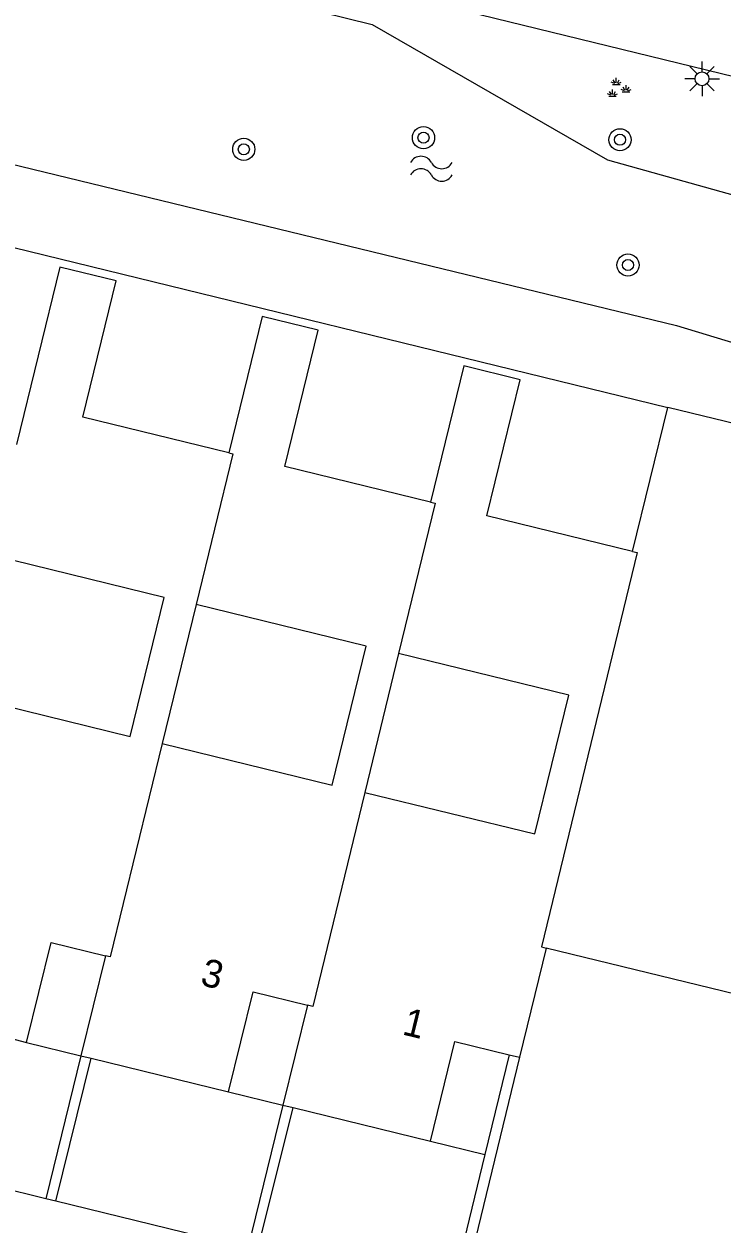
# Model space of a CAD drawing. Extents: x 128999 to 131010, y 395498 to 399007.
# Drawn here: x 129020.38 to 129045.56, y 397760.91 to 397804.18 of the extents above; entities that cross this region are included whole.
import ezdxf

# ---------------------------------------------------------------- set-up
doc = ezdxf.new("R2010")
doc.units = 0
for name, color, linetype in [('gg-afsc-erfafscheiding', 7, 'Continuous'), ('gg-afsc-muur', 7, 'Continuous'), ('gg-anno-huisnummerreeks BGT', 7, 'Continuous'), ('gg-bbg-gedigitaliseerde bebouwing', 7, 'Continuous'), ('gg-bbg-hoofdgebouw', 7, 'Continuous'), ('gg-bbg-luifel en loopbrug', 7, 'Continuous'), ('gg-bbg-tussenscheiding', 7, 'Continuous'), ('gg-knt-verharding', 7, 'Continuous'), ('gg-kntw-bovenkant insteek waterloop', 7, 'Continuous'), ('gt-symb-boom', 7, 'Continuous'), ('gt-symb-groenvak', 7, 'Continuous'), ('gt-symb-lichtmast', 7, 'Continuous'), ('gt-symb-watersymbool', 7, 'Continuous')]:
    doc.layers.add(name, color=color, linetype=linetype)

# ---------------------------------------------------------------- blocks, each defined once
blk = doc.blocks.new('gt0-BOOM')
at = {"layer": 'gt-symb-boom'}
for radius in [0.4, 0.2]:
    blk.add_circle((0, 0), radius, dxfattribs=at)
blk = doc.blocks.new('gt0-WA')
at = {"layer": 'gt-symb-watersymbool'}
for centre, start, end in [((-0.323, 0.022), 28.0725, 151.9275), ((0.427, 0.422), 208.0725, 331.9275), ((-0.323, -0.428), 28.0725, 151.9275), ((0.427, -0.028), 208.0725, 331.9275)]:
    blk.add_arc(centre, 0.425, start, end, dxfattribs=at)
blk = doc.blocks.new('gt0-GRVAK')
at = {"layer": 'gt-symb-groenvak'}
for p, q in [((-0.11, 0.189), (-0.228, 0.24)), ((-0.182, 0.153), (0.088, 0.153)), ((-0.091, 0.211), (-0.156, 0.322)), ((-0.047, 0.214), (-0.047, 0.393)), ((-0.004, 0.211), (0.061, 0.322)), ((0.015, 0.189), (0.133, 0.24)), ((0.262, -0.052), (0.197, 0.059)), ((0.305, -0.049), (0.305, 0.13)), ((0.349, -0.052), (0.414, 0.059)), ((-0.245, -0.228), (-0.363, -0.177)), ((-0.318, -0.264), (-0.047, -0.264)), ((-0.226, -0.206), (-0.291, -0.095)), ((-0.183, -0.203), (-0.183, -0.024)), ((-0.139, -0.206), (-0.074, -0.095)), ((-0.12, -0.228), (-0.002, -0.177)), ((0.243, -0.074), (0.125, -0.023)), ((0.17, -0.11), (0.441, -0.11)), ((0.368, -0.074), (0.486, -0.023))]:
    blk.add_line(p, q, dxfattribs=at)
blk = doc.blocks.new('gt0-LMAST')
at = {"layer": 'gt-symb-lichtmast'}
for p, q in [((-0.182, 0.173), (-0.447, 0.438)), ((-0.005, 0.246), (-0.005, 0.621)), ((0.172, 0.173), (0.437, 0.438)), ((-0.255, -0.004), (-0.63, -0.004)), ((-0.182, -0.181), (-0.447, -0.446)), ((-0.005, -0.254), (-0.005, -0.629)), ((0.437, -0.446), (0.172, -0.181)), ((0.245, -0.004), (0.62, -0.004))]:
    blk.add_line(p, q, dxfattribs=at)
blk.add_circle((-0.005, -0.004), 0.25, dxfattribs=at)

msp = doc.modelspace()

# ---------------------------------------------------------------- linework, layer by layer
at = {"layer": 'gg-afsc-erfafscheiding'}
msp.add_line((129000, 397801.01), (129043.604, 397790.358), dxfattribs=at)
at = {"layer": 'gg-afsc-muur'}
for p, q in [((129022.438, 397766.98), (129021.175, 397761.823)), ((129021.527, 397761.737), (129022.809, 397766.889)), ((129038.261, 397766.925), (129036.119, 397758.163)), ((129029.725, 397765.196), (129028.462, 397760.038)), ((129028.809, 397759.954), (129030.091, 397765.106)), ((129037.007, 397763.412), (129035.744, 397758.255)), ((129021.527, 397761.737), (129021.175, 397761.823))]:
    msp.add_line(p, q, dxfattribs=at)
at = {"layer": 'gg-bbg-gedigitaliseerde bebouwing'}
for p, q in [((129026.593, 397783.248), (129025.37, 397778.235)), ((129033.896, 397781.488), (129032.679, 397776.474))]:
    msp.add_line(p, q, dxfattribs=at)
for points in [[(129018.092, 397779.989), (129024.217, 397778.489), (129025.444, 397783.501), (129019.31, 397785.003)], [(129025.37, 397778.235), (129031.495, 397776.735), (129032.722, 397781.747), (129026.593, 397783.248)], [(129032.679, 397776.474), (129038.804, 397774.974), (129040.031, 397779.985), (129033.896, 397781.488)]]:
    msp.add_lwpolyline(points, dxfattribs=at)
at = {"layer": 'gg-bbg-hoofdgebouw'}
for p, q in [((129042.338, 397785.16), (129043.604, 397790.358)), ((129055.071, 397787.566), (129043.604, 397790.358)), ((129039.223, 397770.862), (129038.261, 397766.925)), ((129057.511, 397766.385), (129039.223, 397770.862)), ((129023.32, 397770.584), (129022.438, 397766.98)), ((129015.536, 397768.711), (129020.475, 397767.461)), ((129030.607, 397768.799), (129029.725, 397765.196)), ((129022.438, 397766.98), (129022.809, 397766.889)), ((129037.889, 397767.016), (129038.261, 397766.925)), ((129022.809, 397766.889), (129027.762, 397765.676)), ((129029.725, 397765.196), (129030.091, 397765.106)), ((129030.091, 397765.106), (129035.044, 397763.893))]:
    msp.add_line(p, q, dxfattribs=at)
for points in [[(129027.773, 397788.721), (129022.508, 397790.009), (129023.709, 397794.919), (129021.679, 397795.416), (129020.116, 397789.024)], [(129035.049, 397786.942), (129029.794, 397788.227), (129030.994, 397793.136), (129028.974, 397793.63), (129027.773, 397788.721)], [(129042.338, 397785.16), (129037.079, 397786.446), (129038.279, 397791.353), (129036.249, 397791.85), (129035.049, 397786.942)], [(129020.475, 397767.461), (129021.357, 397771.065), (129023.32, 397770.584)], [(129027.762, 397765.676), (129028.644, 397769.28), (129030.607, 397768.799)], [(129035.044, 397763.893), (129035.926, 397767.497), (129037.889, 397767.016)]]:
    msp.add_lwpolyline(points, dxfattribs=at)
at = {"layer": 'gg-bbg-luifel en loopbrug'}
for p, q in [((129020.475, 397767.461), (129022.438, 397766.98)), ((129037.889, 397767.016), (129037.007, 397763.412)), ((129027.762, 397765.676), (129029.725, 397765.196)), ((129035.044, 397763.893), (129037.007, 397763.412))]:
    msp.add_line(p, q, dxfattribs=at)
at = {"layer": 'gg-bbg-tussenscheiding'}
for points in [[(129027.773, 397788.721), (129027.919, 397788.685), (129026.593, 397783.248)], [(129035.049, 397786.942), (129035.21, 397786.903), (129033.896, 397781.488)], [(129042.338, 397785.16), (129042.504, 397785.119), (129039.048, 397770.905), (129039.223, 397770.862)], [(129025.37, 397778.235), (129023.493, 397770.542), (129023.32, 397770.584)], [(129032.679, 397776.474), (129030.804, 397768.751), (129030.607, 397768.799)]]:
    msp.add_lwpolyline(points, dxfattribs=at)
at = {"layer": 'gg-knt-verharding'}
for p, q in [((129000, 397813.535), (129059.766, 397798.917)), ((129021.175, 397761.823), (129018.426, 397762.497)), ((129028.462, 397760.038), (129021.527, 397761.737))]:
    msp.add_line(p, q, dxfattribs=at)
at = {"layer": 'gg-kntw-bovenkant insteek waterloop'}
for points in [[(129000, 397812.302), (129032.944, 397804.169), (129041.431, 397799.281), (129047.676, 397797.543), (129052.317, 397798.239), (129056.406, 397796.984), (129057.172, 397794.765)], [(129000, 397803.976), (129043.92, 397793.315), (129052.477, 397790.715)]]:
    msp.add_lwpolyline(points, dxfattribs=at)

# ---------------------------------------------------------------- block references
at = {"layer": 'gt-symb-boom'}
for p in [(129034.793, 397800.081), (129041.881, 397800.007), (129028.311, 397799.663), (129042.167, 397795.491)]:
    msp.add_blockref('gt0-BOOM', p, dxfattribs=at)
at = {"layer": 'gt-symb-groenvak'}
msp.add_blockref('gt0-GRVAK', (129041.795, 397801.843), dxfattribs=at)
at = {"layer": 'gt-symb-lichtmast'}
msp.add_blockref('gt0-LMAST', (129044.845, 397802.212), dxfattribs=at)
at = {"layer": 'gt-symb-watersymbool'}
msp.add_blockref('gt0-WA', (129035.025, 397798.966), dxfattribs=at)

# ---------------------------------------------------------------- texts
at = {"layer": 'gg-anno-huisnummerreeks BGT'}
for s, p in [('3', (129026.703, 397769.539)), ('1', (129033.988, 397767.755))]:
    msp.add_text(s, height=1, rotation=346.2, dxfattribs=at).set_placement(p)

doc.saveas('drawing.dxf')
